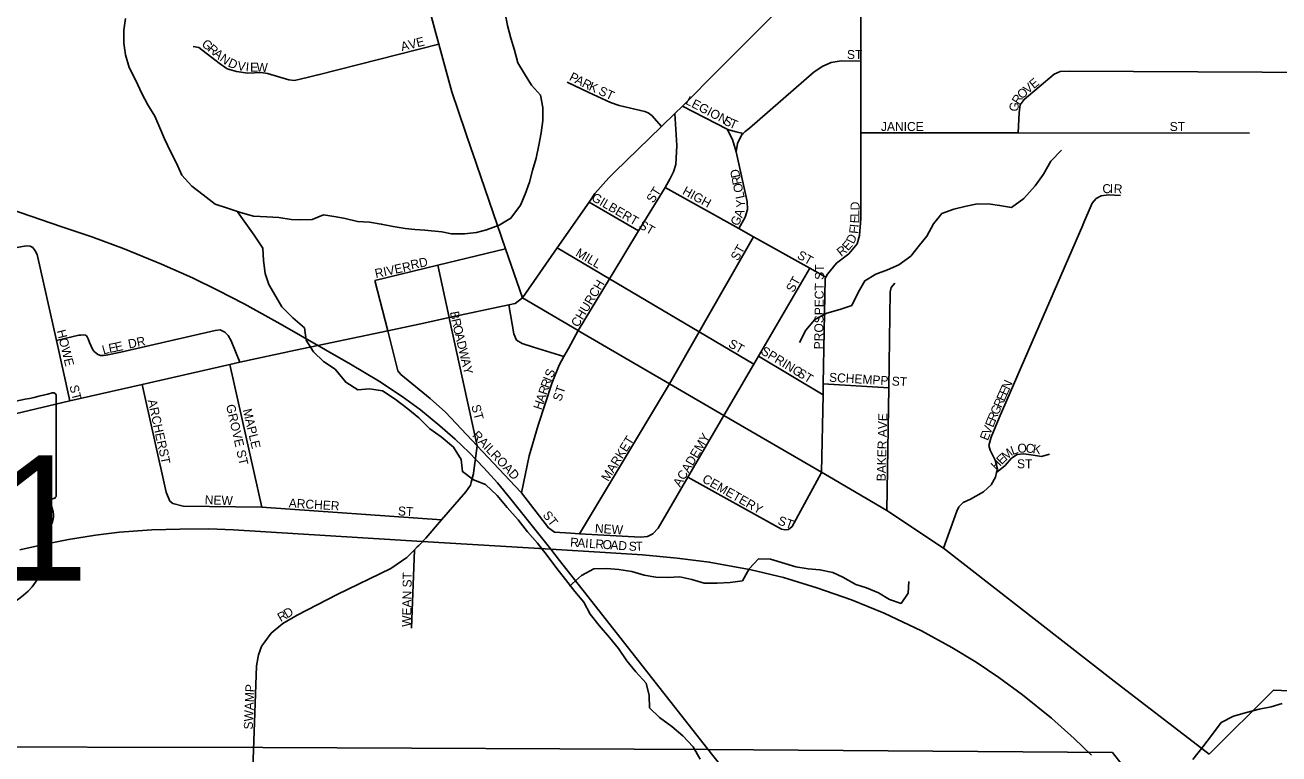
# Model space of a CAD drawing. Extents: x 1985906 to 2277390, y 930619 to 1324581.
# Drawn here: x 2100293 to 2107266, y 1102819 to 1106875 of the extents above; entities that cross this region are included whole.
import ezdxf

# ---------------------------------------------------------------- set-up
doc = ezdxf.new("R2010")
doc.units = 0
for name, color, linetype in [('GM_X_City_Street', 7, 'Continuous'), ('GM_X_City_Street_Text', 7, 'Continuous'), ('GM_X_Corporation', 7, 'Continuous'), ('GM_X_Minor_River', 7, 'Continuous'), ('GM_X_Rail_Line', 7, 'Continuous'), ('GM_X_State_Route', 7, 'Continuous'), ('GM_X_State_Shield', 7, 'Continuous'), ('GM_X_Township_Road', 7, 'Continuous')]:
    doc.layers.add(name, color=color, linetype=linetype)

msp = doc.modelspace()

# ---------------------------------------------------------------- linework, layer by layer
at = {"layer": 'GM_X_City_Street'}
for points in [[(2104747.2, 1105471.3), (2104755.2, 1105489.3), (2104805.4, 1105549.4), (2104873.6, 1105601.5), (2104919.7, 1105657.6), (2104933.8, 1105703.7), (2104941.8, 1105797.9), (2104941.2, 1106275.1), (2104940.7, 1106674.1), (2104940.3, 1106942.7), (2104939.7, 1107420.6), (2104939.6, 1107492), (2104939.5, 1107507.2)], [(2101228.1, 1106756.1), (2101258.2, 1106750), (2101372.4, 1106661.7), (2101416.5, 1106631.6), (2101468.7, 1106615.5), (2101530.9, 1106607.4), (2101605, 1106611.3), (2101641.1, 1106605.3), (2101759.4, 1106569.1), (2101791.5, 1106567), (2101869.8, 1106585), (2101921.5, 1106598.1), (2101921.8, 1106598.2)], [(2101921.8, 1106598.2), (2102593.8, 1106768.5)], [(2104298.1, 1106282), (2104298.3, 1106282.1), (2104322.3, 1106301.8), (2104681.4, 1106614.2), (2104729.5, 1106646.2), (2104775.7, 1106666.3), (2104831.8, 1106676.2), (2104940.7, 1106674.1)], [(2105816.4, 1106274.2), (2105822.4, 1106388.5), (2105826.4, 1106430.6), (2105848.5, 1106460.6), (2106017, 1106600.8), (2106049.1, 1106616.8), (2106099.2, 1106618.8), (2107531.1, 1106611.3)], [(2103307.6, 1106557.5), (2103427.9, 1106499.2), (2103548.3, 1106442.9), (2103596.4, 1106426.9), (2103738.8, 1106394.6), (2103758.8, 1106386.6), (2103778.9, 1106370.5), (2103831.6, 1106309.7)], [(2103948.4, 1106423.5), (2104198.1, 1106295.9), (2104206, 1106291.9), (2104248.1, 1106279.8), (2104285.7, 1106271.9)], [(2103557.7, 1105487.2), (2103704, 1105729.6), (2103852.9, 1105971.4), (2103881, 1106021.6), (2103899.1, 1106057.6), (2103911.1, 1106099.7), (2103917.2, 1106204), (2103905.8, 1106381.9)], [(2104246.9, 1106169.8), (2104228, 1106237.7), (2104198.1, 1106295.9)], [(2104262.5, 1105742.3), (2104298.1, 1105806.6), (2104310.1, 1105848.7), (2104308.1, 1105892.8), (2104246.9, 1106169.8), (2104254.1, 1106215.7), (2104278.2, 1106265.8), (2104285.7, 1106271.9), (2104298.1, 1106282)], [(2104941.2, 1106275.1), (2105816.4, 1106274.2), (2107101.8, 1106272.9)], [(2103852.9, 1105971.4), (2104262.5, 1105742.3), (2104344.3, 1105696.5), (2104657, 1105521.5), (2104747.2, 1105471.3)], [(2106175.7, 1105763.6), (2106227.3, 1105882.8), (2106249.4, 1105908.8), (2106277.5, 1105924.9), (2106317.6, 1105930.9), (2106385.8, 1105926.8)], [(2103429.1, 1105889.5), (2103704, 1105729.6)], [(2105400.5, 1103964.6), (2105474.8, 1104169.3), (2105486.8, 1104193.4), (2105510.8, 1104217.4), (2105551, 1104237.4), (2105623.2, 1104277.5), (2105665.3, 1104315.5), (2105689.4, 1104359.6), (2105696.2, 1104384.5), (2105701.4, 1104403.7), (2105687.4, 1104453.8), (2105659.4, 1104510), (2105653.3, 1104536), (2105665.4, 1104582.1), (2105709.5, 1104688.4), (2106174.8, 1105761.5), (2106175.7, 1105763.6)], [(2103377.1, 1104044.4), (2103876.5, 1104878.8), (2104042, 1105168.1), (2104344.3, 1105696.5)], [(2100022.4, 1105596.4), (2100299.2, 1105646.2), (2100321.3, 1105644.2), (2100335.3, 1105636.2)], [(2100542.2, 1104783.7), (2100466.9, 1105119.3), (2100359.3, 1105598.1), (2100349.3, 1105618.1), (2100335.3, 1105636.2)], [(2102238.4, 1105453.8), (2102587.8, 1105538), (2102965.3, 1105629)], [(2103251.9, 1105635.1), (2103543.1, 1105463), (2104042, 1105168.1), (2104346.3, 1104988.3)], [(2102653.8, 1105236.5), (2102651.6, 1105246.6), (2102587.8, 1105538)], [(2103368.9, 1105174.5), (2103543.1, 1105463), (2103557.7, 1105487.2)], [(2103784.1, 1104044.7), (2103814.2, 1104074.8), (2103979.5, 1104358.4), (2104179.7, 1104702.2), (2104346.3, 1104988.3), (2104372.4, 1105033), (2104657, 1105521.5)], [(2103204.6, 1104077.4), (2103053.7, 1104271.6), (2103050.2, 1104276), (2102807.6, 1104532.9), (2102631.2, 1104721.6), (2102545, 1104795.9), (2102382.6, 1104930.4), (2102366.6, 1104950.4), (2102309.6, 1105174), (2102238.4, 1105453.8)], [(2104719.7, 1104381.4), (2104719.7, 1104381.4), (2104722.2, 1104386.2), (2104730.6, 1104817.8), (2104731.8, 1104878), (2104743.2, 1105465.3), (2104747.2, 1105471.3)], [(2105085.6, 1104174.5), (2105096, 1104855.4), (2105104.2, 1105390.7), (2105110.2, 1105414.8), (2105130.2, 1105438.8)], [(2102984, 1105317.2), (2103010.4, 1105156.3), (2103026.4, 1105122.2), (2103056.5, 1105102.1), (2103120.7, 1105082), (2103289.6, 1105030.1)], [(2102807.6, 1104532.9), (2102653.8, 1105236.5), (2102653.8, 1105236.5)], [(2100466.9, 1105119.3), (2100591.8, 1105148.7), (2100603.5, 1105150.1), (2100619.2, 1105151.2), (2100628.5, 1105149.2), (2100634, 1105145.6), (2100638, 1105140.7), (2100643, 1105128.2), (2100650, 1105108.6), (2100670, 1105068.5), (2100676.3, 1105058.7), (2100686.1, 1105050.4), (2100697, 1105042.3), (2100712.1, 1105036.3), (2100728.6, 1105036.4), (2100744.2, 1105038.3), (2100824.4, 1105054.3), (2101349.9, 1105176), (2101378, 1105178), (2101404, 1105166), (2101422.1, 1105147.9), (2101438.1, 1105117.8), (2101487.8, 1104999.5)], [(2103314.4, 1105075.3), (2103314.6, 1105075.6), (2103368.9, 1105174.5)], [(2103053.7, 1104271.6), (2103096.4, 1104478.5), (2103146.6, 1104648.9), (2103224.9, 1104885.4), (2103263, 1104981.6), (2103289.6, 1105030.1), (2103314.4, 1105075.3)], [(2104372.4, 1105033), (2104730.6, 1104817.8)], [(2101610.3, 1104191.3), (2101432, 1104986.8)], [(2101115, 1104211.9), (2101096.9, 1104225.9), (2101076.9, 1104276), (2100943.9, 1104875.4)], [(2104731.8, 1104878), (2105096, 1104855.4)], [(2102786.7, 1104381.1), (2102807.6, 1104532.9)], [(2105696.2, 1104384.5), (2105743.6, 1104423.7), (2105779.7, 1104465.7), (2105809.8, 1104485.8), (2105845.9, 1104489.8), (2105888, 1104483.7), (2105946.1, 1104473.6), (2105990.2, 1104487.6)], [(2102774.2, 1104331.7), (2102785.5, 1104372.6), (2102786.2, 1104377.7), (2102786.7, 1104381.1)], [(2104538.2, 1104068), (2104558.2, 1104084), (2104719.7, 1104381.4)], [(2102481.7, 1103979.5), (2102520.7, 1104020), (2102608, 1104121.2), (2102743.4, 1104278.4), (2102769.5, 1104314.4), (2102773.5, 1104329), (2102774.2, 1104331.7)], [(2103979.5, 1104358.4), (2104500.1, 1104070.1), (2104520.1, 1104066), (2104538.2, 1104068)], [(2101115, 1104211.9), (2101171.1, 1104197.8), (2101610.3, 1104191.3), (2102608, 1104121.2)], [(2103204.6, 1104077.4), (2103236.6, 1104053.3), (2103328.9, 1104047.2), (2103377.1, 1104044.4), (2103715.9, 1104024.8), (2103754, 1104028.7), (2103784.1, 1104044.7)], [(2101625.4, 1103442), (2101662.2, 1103491.5), (2101726.4, 1103545.6), (2101806.6, 1103591.6), (2102029.3, 1103705.7), (2102326.1, 1103851.7), (2102416.4, 1103911.8), (2102458.6, 1103955.6), (2102473.9, 1103971.4), (2102481.7, 1103979.5)], [(2102442.4, 1103518.8), (2102458.6, 1103955.6)], [(2101562.8, 1102839.1), (2101579.9, 1103309.1), (2101590, 1103371.3), (2101608.2, 1103416.8), (2101610, 1103421.4), (2101625.4, 1103442)]]:
    msp.add_lwpolyline(points, dxfattribs=at)
at = {"layer": 'GM_X_Corporation'}
for points in [[(2107682.9, 1103156.3), (2107236.4, 1103173.1), (2106879.1, 1102817.9)], [(2106700.1, 1102368.4), (2106340.4, 1102826.2), (2104094.4, 1102844.3), (2101614.1, 1102855.2), (2099660.7, 1102858.8)]]:
    msp.add_lwpolyline(points, dxfattribs=at)
at = {"layer": 'GM_X_Minor_River'}
for points in [[(2100850.9, 1106911.9), (2100841.4, 1106845.5), (2100842, 1106773.2), (2100850.5, 1106708.9), (2100871.2, 1106638.8), (2100907.9, 1106566.7), (2100942.6, 1106494.6), (2100975.3, 1106430.5), (2101013.9, 1106368.5), (2101042.6, 1106302.4), (2101067.2, 1106242.3), (2101101.9, 1106170.2), (2101134.5, 1106106.1), (2101165.2, 1106040.1), (2101219.9, 1105978.2), (2101282.5, 1105930.4), (2101349.2, 1105878.7), (2101417.7, 1105855.1), (2101490.2, 1105831.5), (2101562.7, 1105812), (2101637, 1105808.5), (2101703.3, 1105803), (2101771.7, 1105793.5), (2101821.9, 1105791.8), (2101890.2, 1105792.4), (2101952.2, 1105819), (2102022.6, 1105807.4), (2102072.9, 1105797.8), (2102141.3, 1105782.2), (2102207.6, 1105778.7), (2102274, 1105767.2), (2102340.4, 1105753.6), (2102406.7, 1105742.1), (2102461, 1105736.4), (2102515.2, 1105732.8), (2102609.7, 1105723.5), (2102664, 1105713.9), (2102736.3, 1105712.4), (2102802.5, 1105721), (2102858.6, 1105735.5), (2102928.7, 1105762.1), (2102994.7, 1105800.8), (2103048.3, 1105871.6), (2103073.9, 1105934.1), (2103097.5, 1106000.6), (2103115.1, 1106065), (2103134.6, 1106133.5), (2103150.1, 1106206), (2103163.6, 1106274.4), (2103173.1, 1106342.8), (2103172.5, 1106415.2), (2103159.9, 1106485.4), (2103109.2, 1106539.3), (2103070.6, 1106603.3), (2103033.9, 1106665.3), (2103015.3, 1106735.6), (2102994.7, 1106801.7), (2102976, 1106871.9), (2102963.4, 1106940.2)], [(2104599.1, 1105107.9), (2104634.5, 1105177.5), (2104685.8, 1105236.7), (2104752.7, 1105271.6), (2104823.5, 1105292.3), (2104890.2, 1105315.1), (2104925.7, 1105386.7), (2104963, 1105452.2), (2105024, 1105489.2), (2105088.7, 1105512.1), (2105151.6, 1105541), (2105218.7, 1105587.9), (2105268.1, 1105649.1), (2105307.2, 1105700.6), (2105344.6, 1105768.1), (2105391.8, 1105825.4), (2105458.6, 1105850.2), (2105527.3, 1105867), (2105589.8, 1105879.9), (2105662.2, 1105878.5), (2105712.3, 1105871.5), (2105778.4, 1105860.2), (2105847.7, 1105909.1), (2105911.2, 1105980.1), (2105956.6, 1106045.5), (2105998.1, 1106117), (2106057.5, 1106178.1)], [(2101474.1, 1105835.4), (2101520.8, 1105771.4), (2101567.5, 1105705.5), (2101614.3, 1105633.5), (2101618.9, 1105565.2), (2101627.5, 1105492.9), (2101648.1, 1105430.8), (2101721.4, 1105306.7), (2101782.1, 1105244.9), (2101846.8, 1105189.1), (2101855.4, 1105120.8), (2101896.1, 1105056.8), (2101952.8, 1105003), (2102017.4, 1104959.2), (2102076.2, 1104887.3), (2102142.8, 1104845.6), (2102209, 1104850.2), (2102281.4, 1104838.7), (2102350.1, 1104793), (2102420.8, 1104739.2), (2102483.5, 1104689.5), (2102544.2, 1104627.6), (2102606.8, 1104583.9), (2102675.6, 1104526.1), (2102718.3, 1104458.1), (2102724.9, 1104389.8), (2102787.5, 1104344.1), (2102854, 1104318.5), (2102918.7, 1104256.7), (2102973.5, 1104190.8), (2103034.3, 1104120.9), (2103087.1, 1104055), (2103141.8, 1103991.1), (2103196.6, 1103923.1), (2103245.3, 1103859.2), (2103298.1, 1103789.3), (2103350.8, 1103723.3), (2103399.5, 1103663.4), (2103436.2, 1103597.4), (2103484.9, 1103533.4), (2103543.7, 1103467.6), (2103592.3, 1103405.6), (2103639.1, 1103337.6), (2103689.8, 1103275.7), (2103746.5, 1103213.8), (2103763.2, 1103143.6), (2103765.7, 1103075.3), (2103820.4, 1103021.5), (2103889, 1102971.8), (2103951.7, 1102920), (2104008.4, 1102858.1), (2104047.2, 1102790.1)], [(2103320.4, 1103753.3), (2103388.2, 1103812.1), (2103456.2, 1103848.8), (2103528.5, 1103851.3), (2103594.8, 1103845.8), (2103667.2, 1103834.3), (2103735.7, 1103814.7), (2103800, 1103803.2), (2103868.3, 1103801.7), (2103934.6, 1103804.2), (2104001, 1103790.6), (2104069.4, 1103769), (2104141.7, 1103769.6), (2104214, 1103772.1), (2104282.2, 1103782.7), (2104319.8, 1103849.3), (2104371.6, 1103904), (2104437.9, 1103902.5), (2104578.8, 1103859.3), (2104647.2, 1103849.8), (2104713.5, 1103844.3), (2104785.9, 1103828.8), (2104840.3, 1103803.1), (2104913, 1103761.4), (2104973.3, 1103743.8), (2105039.8, 1103716.2), (2105100.4, 1103678.4), (2105164.8, 1103656.8), (2105204.5, 1103713.4), (2105208.1, 1103777.8)], [(2107284.9, 1103100.5), (2107222.7, 1103080.3), (2107156.4, 1103068.1), (2107086.2, 1103049.8), (2107014, 1103029.6), (2106945.8, 1102993.3), (2106891.8, 1102920.9), (2106843.8, 1102858.6), (2106787.8, 1102788.2)]]:
    msp.add_lwpolyline(points, dxfattribs=at)
at = {"layer": 'GM_X_Rail_Line'}
for points in [[(2100031.3, 1105912.2), (2100496.6, 1105751.6), (2100663.8, 1105695.5), (2100843.1, 1105630.1), (2101050.5, 1105545.1), (2101223.3, 1105467.6), (2101362.5, 1105399.4), (2101512, 1105322.8), (2101711.9, 1105212.6), (2101824, 1105147.2), (2102103.3, 1104987.4), (2102258.4, 1104895), (2102389.1, 1104808.1), (2102492.8, 1104733.3), (2102599.3, 1104645.5), (2102684.3, 1104570.8), (2102761.9, 1104496.1), (2102845, 1104411.1), (2102920.7, 1104327), (2102993.5, 1104237.3), (2103216.4, 1103958.5)], [(2100262.7, 1103954.7), (2100405.2, 1103987.2), (2100534.5, 1104012.8), (2100684, 1104036.8), (2100818, 1104052.3), (2100997.7, 1104066.2), (2101154.2, 1104070.1), (2101315.3, 1104070.9), (2101452.4, 1104065.5), (2102501.9, 1104001.2), (2103216.4, 1103958.5)], [(2103216.4, 1103958.5), (2103264.5, 1103895.4), (2103424.2, 1103692.7), (2104082.8, 1102855.7)], [(2103216.4, 1103958.5), (2103518.9, 1103940.8), (2103725.7, 1103926.8), (2103918.6, 1103909), (2104097.5, 1103886.5), (2104330.6, 1103843.9), (2104510.3, 1103800.6), (2104696.2, 1103743.2), (2104889.9, 1103677.4), (2105071.1, 1103603.1), (2105278.7, 1103504.7), (2105447.6, 1103411), (2105581.6, 1103329.6), (2105707.8, 1103244.4), (2105841, 1103147.6), (2106001.4, 1103018.3), (2106128.4, 1102904.4), (2106223.7, 1102813)], [(2104082.8, 1102855.7), (2104226.2, 1102675.5)]]:
    msp.add_lwpolyline(points, dxfattribs=at)
at = {"layer": 'GM_X_State_Route'}
for points in [[(2102781.6, 1106165.2), (2102778.1, 1106175.5), (2102665.9, 1106502.7), (2102593.8, 1106768.5), (2102311.8, 1107806.4)], [(2104151.4, 1106627.5), (2104916, 1107395.6), (2104939.7, 1107420.6), (2105252.5, 1107750.4), (2105253.1, 1107751.1)], [(2103571.6, 1106056.3), (2103831.6, 1106309.7), (2103905.8, 1106381.9), (2103948.4, 1106423.5), (2104150.4, 1106626.5), (2104151.4, 1106627.5)], [(2103058.4, 1105357.5), (2102965.3, 1105629), (2102781.6, 1106165.2)], [(2103058.4, 1105357.5), (2103251.9, 1105635.1), (2103429.1, 1105889.5), (2103461.9, 1105936.6), (2103538.7, 1106024.2), (2103571.6, 1106056.3)], [(2102509.5, 1105216.4), (2102651.6, 1105246.6), (2102984, 1105317.2), (2103018.8, 1105324.7), (2103058.4, 1105357.5)], [(2103380.7, 1105167.6), (2103368.9, 1105174.5), (2103058.4, 1105357.5)], [(2101797.2, 1105065.2), (2102309.6, 1105174), (2102509.5, 1105216.4)], [(2104766.3, 1104360.5), (2104722.2, 1104386.2), (2104179.7, 1104702.2), (2103876.5, 1104878.8), (2103380.7, 1105167.6)], [(2099618.2, 1104327.4), (2099798.2, 1104489.8), (2100006.5, 1104639.9), (2100180.3, 1104697.2), (2100237.1, 1104710.8), (2100542.2, 1104783.7), (2100943.9, 1104875.4), (2101432, 1104986.8), (2101487.8, 1104999.5), (2101797.2, 1105065.2)], [(2106879.1, 1102817.9), (2106879.1, 1102817.9), (2106837, 1102850.1), (2106366.2, 1103211.3), (2106207.8, 1103334.9), (2105400.5, 1103964.6), (2105085.6, 1104174.5), (2104766.3, 1104360.5)]]:
    msp.add_lwpolyline(points, dxfattribs=at)
at = {"layer": 'GM_X_State_Shield'}
for p, q in [((2100465.6, 1104257.8), (2100465.6, 1104810.6)), ((2100465.5, 1104258), (2100465.6, 1104257.8))]:
    msp.add_line(p, q, dxfattribs=at)
for centre, major_axis, start_param, end_param in [((2099845.7, 1106224.9), (1845.5, 0), 4.814394, 5.042369), ((2100446.3, 1104812.8), (19.4, 0), 6.141152, 7.989035), ((2100461.2, 1104217.2), (30, 0), 1.883978, 3.671073), ((2100445, 1104255.7), (20.7, 0), 5.05454, 6.418171), ((2100270.4, 1104147.4), (180, 0), 5.934695, 6.695948), ((2100535, 1104026.5), (130.9, 0), 2.387724, 3.262537), ((2099949.1, 1103956.2), (461.6, 0), 5.101752, 6.440018)]:
    msp.add_ellipse(centre, major_axis=major_axis, ratio=0.8, start_param=start_param, end_param=end_param, dxfattribs=at)
at = {"layer": 'GM_X_Township_Road'}
msp.add_lwpolyline([(2101341, 1093348.4), (2101358.5, 1093500.8), (2101352.2, 1093587.1), (2101325.9, 1093639.1), (2101289.6, 1093693.2), (2101285.3, 1093759.3), (2101366.9, 1096675.6), (2101435, 1098861.8), (2101507.6, 1101475.2), (2101562.8, 1102839.1)], dxfattribs=at)

# ---------------------------------------------------------------- texts
at = {"layer": 'GM_X_City_Street_Text'}
for s, rotation, p in [('AVE', 14.03624, (2102388.7, 1106729.3)), ('G', 320.11468, (2101270.6, 1106762.5)), ('R', 320.12878, (2101304.4, 1106734.3)), ('ST', 0.00001, (2104863.8, 1106685.6)), ('A', 320.13369, (2101334.8, 1106708.9)), ('N', 323.36948, (2101371, 1106678.8)), ('D', 336.4002, (2101417, 1106646.3)), ('V', 351.27338, (2101470.9, 1106624.8)), ('I', 355.23893, (2101518.2, 1106617.7)), ('E', 359.22964, (2101543.9, 1106615.7)), ('W', 358.58765, (2101578.9, 1106615.2)), ('P', 332.90954, (2103315, 1106570.1)), ('A', 332.90219, (2103346.3, 1106554.1)), ('R', 332.90742, (2103385.5, 1106534)), ('K', 336.87789, (2103424.1, 1106514.4)), ('ST', 334.9851, (2103477.3, 1106491.1)), ('V', 40.05603, (2105869.8, 1106489.6)), ('E', 39.79507, (2105903.4, 1106517.9)), ('LEGION', 332.44492, (2103961.7, 1106438.1)), ('R', 57.61356, (2105819.2, 1106428.9)), ('O', 43.42345, (2105838.4, 1106459.8)), ('G', 80.02746, (2105813.5, 1106390.4)), ('S', 336.26502, (2104172.4, 1106323.9)), ('T', 336.24, (2104204.6, 1106309.8)), ('JANICE', 0.00001, (2105053, 1106285.2)), ('ST', 0.00001, (2106659, 1106285.2)), ('D', 101.82001, (2104271.1, 1106029.8)), ('ST', 57.2624, (2103786.6, 1105880.5)), ('HIGH', 331.26274, (2103944.3, 1105936.4)), ('R', 101.82675, (2104279.2, 1105991)), ('O', 101.82001, (2104288.2, 1105948)), ('C', 4.74146, (2106286.7, 1105937.3)), ('I', 357.90155, (2106324.6, 1105940.5)), ('R', 356.89021, (2106346.4, 1105939.8)), ('GILBERT ST', 329.79806, (2103438.5, 1105901.1)), ('L', 101.99857, (2104295.5, 1105913.6)), ('Y', 91.92541, (2104298.2, 1105860.1)), ('A', 70.85931, (2104280.8, 1105798.7)), ('L', 89.47301, (2104933.2, 1105808.3)), ('D', 90.00831, (2104933.6, 1105844)), ('G', 62.35955, (2104257.1, 1105752.4)), ('I', 84.55034, (2104928.7, 1105746.7)), ('E', 86.45106, (2104931, 1105770.4)), ('D', 63.66525, (2104900.7, 1105653.3)), ('F', 84.86237, (2104925.6, 1105711.7)), ('MILL', 329.62281, (2103350.5, 1105593.1)), ('ST', 60.25091, (2104257.2, 1105558.8)), ('R', 38.66739, (2104832, 1105583.9)), ('E', 48.81729, (2104869.8, 1105615.3)), ('RIVER', 12.37914, (2102243.7, 1105466.5)), ('RD', 11.88286, (2102441.8, 1105515)), ('ST', 330.2568, (2104582.4, 1105579.9)), ('PROSPECT ST', 89.34805, (2104731.1, 1105070.3)), ('CHURCH', 59.03527, (2103368.5, 1105189.4)), ('ST', 60.25091, (2104565.2, 1105382.8)), ('B', 280.00939, (2102655.5, 1105277.9)), ('R', 283.02379, (2102663, 1105236.1)), ('O', 283.49088, (2102672, 1105197.1)), ('HOWE', 283.70715, (2100468.5, 1105173.6)), ('DR', 11.89272, (2100871.2, 1105074.4)), ('A', 283.49021, (2102682.3, 1105154.3)), ('L', 15.63014, (2100729, 1105040.9)), ('E', 10.57854, (2100761.8, 1105050.1)), ('E', 12.66652, (2100798.3, 1105056.9)), ('D', 283.49021, (2102692.6, 1105111.5)), ('W', 283.49339, (2102702.8, 1105068.7)), ('ST', 330.24504, (2104199.6, 1105087.1)), ('SPRING', 328.62956, (2104380.3, 1105047.4)), ('A', 283.50568, (2102716.2, 1105013.1)), ('Y', 283.49878, (2102726.4, 1104970.3)), ('S', 67.51881, (2103226.3, 1104908)), ('ST', 328.39156, (2104582.7, 1104924.2)), ('SCHEMPP ST', 356.55189, (2104763.1, 1104890.4)), ('ST', 284.03303, (2100538.9, 1104865.7)), ('R', 71.53049, (2103193.1, 1104813.4)), ('R', 70.91621, (2103205.6, 1104850.8)), ('I', 68.66122, (2103218.4, 1104887.8)), ('ST', 71.56723, (2103273.2, 1104777.6)), ('E', 65.92795, (2105752.9, 1104809.7)), ('N', 65.91876, (2105767.3, 1104841.8)), ('ARCHER', 282.30899, (2100974.6, 1104786.2)), ('H', 71.52702, (2103165.2, 1104729.9)), ('A', 71.54295, (2103179.2, 1104771.7)), ('R', 65.92284, (2105722.4, 1104741.4)), ('E', 65.92658, (2105738.5, 1104777.5)), ('GROVE ST', 282.80499, (2101409.9, 1104758.4)), ('MAPLE', 283.44891, (2101502.5, 1104733.6)), ('ST', 284.93097, (2102774, 1104755.8)), ('R', 67.41376, (2105689.5, 1104664.9)), ('G', 66.10407, (2105704.6, 1104701.2)), ('BAKER AVE', 88.54923, (2105078.8, 1104335.6)), ('V', 68.18032, (2105660.1, 1104591.5)), ('E', 68.16814, (2105676.5, 1104632.4)), ('RAILROAD', 313.29955, (2102776.2, 1104588.2)), ('MARKET', 58.20058, (2103535.8, 1104331.5)), ('ACADEMY', 59.45164, (2103935.9, 1104300.3)), ('E', 68.18082, (2105647, 1104558.9)), ('ST', 280.62131, (2101036.2, 1104513.1)), ('M', 40.40964, (2105748.8, 1104449.6)), ('L', 20.30985, (2105785, 1104481.5)), ('O', 5.67036, (2105814.7, 1104493)), ('C', 353.50157, (2105855.7, 1104497.3)), ('K', 351.44492, (2105894.6, 1104492.9)), ('H', 44.52087, (2105693, 1104394.7)), ('E', 44.50733, (2105724.4, 1104425.6)), ('ST', 0.00001, (2105809.7, 1104408.4)), ('CEMETERY', 330.35118, (2104054.4, 1104334.8)), ('NEW', 358.21105, (2101291.3, 1104208.4)), ('ARCHER', 356.53367, (2101757.9, 1104190.8)), ('ST', 356.42537, (2102365.1, 1104146.8)), ('ST', 307.56819, (2103168.4, 1104147.5)), ('NEW', 356.41899, (2103460.7, 1104050)), ('ST', 340.34222, (2104475.3, 1104097.8)), ('R', 356.08739, (2103322.9, 1103972.9)), ('A', 356.10817, (2103362.5, 1103970.2)), ('I', 356.10595, (2103406.4, 1103967.2)), ('L', 356.09053, (2103428.3, 1103965.8)), ('R', 356.08739, (2103463.4, 1103963.4)), ('O', 356.10233, (2103503, 1103960.7)), ('A', 356.08489, (2103546.9, 1103957.7)), ('D', 356.13067, (2103590.8, 1103954.7)), ('S', 357.27118, (2103649, 1103950.8)), ('T', 2.68499, (2103689.3, 1103949.1)), ('WEAN ST', 89.05954, (2102438.7, 1103525.9)), ('R', 30.03706, (2101714.3, 1103552.1)), ('D', 30.92108, (2101749.3, 1103572.4)), ('SWAMP', 87.75542, (2101558.8, 1102954.1))]:
    msp.add_text(s, height=50, rotation=rotation, dxfattribs=at).set_placement(p)
at = {"layer": 'GM_X_State_Shield'}
msp.add_text('421', height=696.1, dxfattribs=at).set_placement((2099091.7, 1103784.1))

doc.saveas('drawing.dxf')
